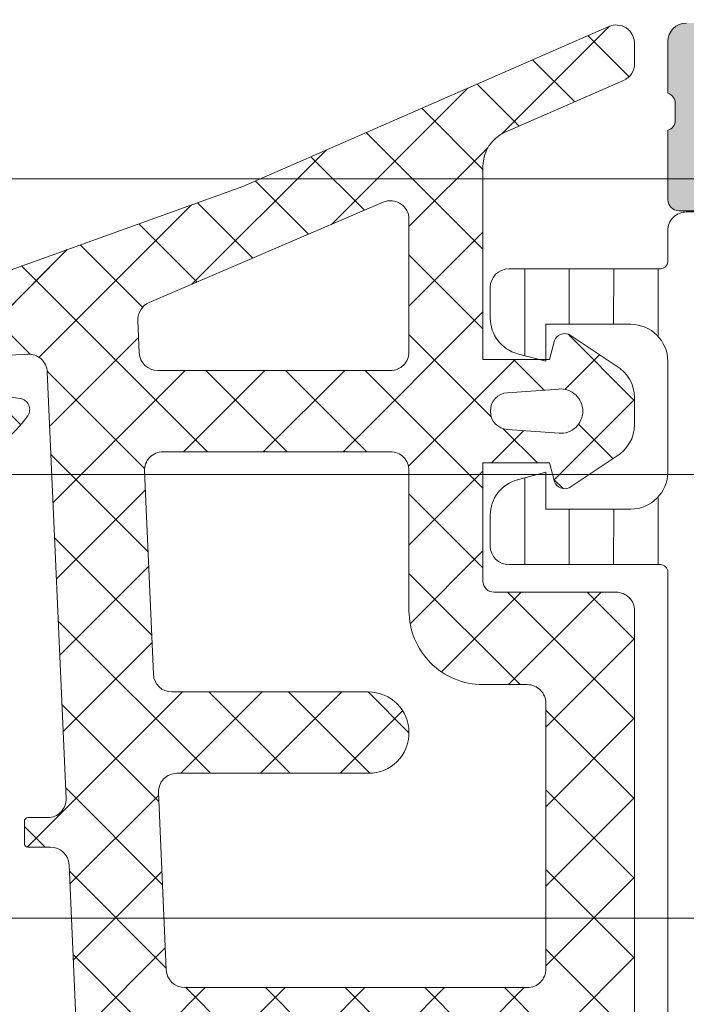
# Model space of a CAD drawing. Header units: millimetres. Extents: x 213386 to 506888, y 183055 to 450952.
# Tile 927 of 1056: x 393836 to 393854, y 342623 to 342649. Entities that reach past the tile are written whole.
import ezdxf

# ---------------------------------------------------------------- set-up
doc = ezdxf.new("R2010")
doc.units = ezdxf.units.MM
doc.layers.add('FASÁDA DETAILNÍ', color=255, linetype='Continuous', lineweight=0)
doc.layers.add('NOVA', color=255, linetype='Continuous', lineweight=0)

# ---------------------------------------------------------------- blocks, each defined once
blk = doc.blocks.new('A$C69D17D4D')
at = {"layer": 'FASÁDA DETAILNÍ'}
h = blk.add_hatch(color=256, dxfattribs=at)
edge = h.paths.add_edge_path()
edge.add_arc((-4151.994648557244, 24911.31804486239), 0.5000674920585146, 90.00773245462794, 179.9922675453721)
edge.add_line((-4152.494716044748, 24911.31811234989), (-4152.494716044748, 24907.31811234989))
edge.add_arc((-4151.994648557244, 24907.3181798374), 0.5000674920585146, 180.0077324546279, 269.9922675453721)
edge.add_line((-4151.994716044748, 24906.81811234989), (-4150.694667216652, 24906.81811234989))
edge.add_arc((-4150.69470411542, 24907.31814924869), 0.500036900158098, 270.0042279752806, 359.9957720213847)
edge.add_line((-4150.194667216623, 24907.31811234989), (-4150.194667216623, 24907.81811234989))
edge.add_line((-4150.194667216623, 24907.81811234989), (-4151.194667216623, 24907.81811234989))
edge.add_line((-4151.194667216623, 24907.81811234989), (-4151.194667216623, 24909.31811234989))
edge.add_arc((-4150.194704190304, 24909.31814932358), 0.9999630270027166, 89.99788148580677, 180.0021185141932, ccw=False)
edge.add_line((-4150.194667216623, 24910.31811234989), (-4146.194667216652, 24910.31811234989))
edge.add_arc((-4146.194744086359, 24909.31803548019), 1.000076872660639, 0.004403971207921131, 89.99559602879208, ccw=False)
edge.add_line((-4145.194667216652, 24909.31811234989), (-4145.194667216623, 24907.81811234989))
edge.add_line((-4145.194667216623, 24907.81811234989), (-4146.194667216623, 24907.81811234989))
edge.add_line((-4146.194667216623, 24907.81811234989), (-4146.194667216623, 24907.31811234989))
edge.add_arc((-4145.694724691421, 24907.3180548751), 0.4999425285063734, 179.9934131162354, 270.0065868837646)
edge.add_line((-4145.694667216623, 24906.81811234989), (-4142.894679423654, 24906.81811234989))
edge.add_arc((-4142.894679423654, 24907.31811234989), 0.5, 270, 360)
edge.add_line((-4142.394679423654, 24907.31811234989), (-4142.394679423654, 24907.51811234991))
edge.add_arc((-4142.894679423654, 24907.51811234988), 0.5, 3.335053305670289e-09, 90.00000000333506)
edge.add_line((-4142.894679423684, 24908.01811234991), (-4143.394679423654, 24908.01811234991))
edge.add_arc((-4143.394644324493, 24908.51814744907), 0.5000351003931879, 180.0040217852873, 269.99597821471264, ccw=False)
edge.add_line((-4143.894679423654, 24908.51811234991), (-4143.894679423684, 24909.31811540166))
edge.add_arc((-4143.394662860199, 24909.31809883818), 0.500016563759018, 90.00189796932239, 179.9981020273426, ccw=False)
edge.add_line((-4143.394679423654, 24909.81811540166), (-4112.094685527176, 24909.81811540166))
edge.add_line((-4112.094685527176, 24909.81811540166), (-4106.056227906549, 24909.3857187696))
edge.add_arc((-4106.094683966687, 24908.38649908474), 0.9999594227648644, 0, 87.79599713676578, ccw=False)
edge.add_line((-4105.094724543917, 24908.38649908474), (-4105.094724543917, 24901.71804687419))
edge.add_arc((-4105.594724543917, 24901.71804687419), 0.5, -90, 0, ccw=False)
edge.add_line((-4105.594724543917, 24901.21804687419), (-4106.494724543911, 24901.21804687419))
edge.add_arc((-4106.494724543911, 24900.71804687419), 0.5, 90, 180)
edge.add_line((-4106.994724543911, 24900.71804687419), (-4106.994724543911, 24899.31804534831))
edge.add_arc((-4107.073560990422, 24899.05052475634), 0.2788950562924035, -1.1645893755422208, 73.58012358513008, ccw=False)
edge.add_line((-4106.794723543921, 24899.04485634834), (-4106.794723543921, 24898.59126234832))
edge.add_arc((-4107.07359163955, 24898.58560168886), 0.278925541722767, -73.57540544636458, 1.1628700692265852, ccw=False)
edge.add_line((-4106.994724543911, 24898.31805834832), (-4106.994724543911, 24896.43804734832))
edge.add_arc((-4106.694724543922, 24896.43804734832), 0.2999999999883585, 180, 270)
edge.add_line((-4106.694724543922, 24896.13804734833), (-4105.71475022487, 24896.13804734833))
edge.add_arc((-4105.71475022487, 24896.43804734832), 0.2999999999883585, 270, 360)
edge.add_line((-4105.414750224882, 24896.43804734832), (-4105.414750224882, 24899.19804534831))
edge.add_arc((-4105.294750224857, 24899.19804534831), 0.1200000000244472, 90, 180, ccw=False)
edge.add_line((-4105.294750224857, 24899.31804534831), (-4100.994724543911, 24899.31804534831))
edge.add_arc((-4100.994724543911, 24898.81804534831), 0.5, 0, 90, ccw=False)
edge.add_line((-4100.494724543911, 24898.81804534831), (-4100.494724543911, 24898.11804534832))
edge.add_line((-4100.494724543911, 24898.11804534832), (-4101.876220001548, 24895.72522502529))
edge.add_arc((-4101.756604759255, 24895.65616513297), 0.1381197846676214, 150.0000000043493, 270)
edge.add_line((-4101.756604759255, 24895.51804534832), (-4097.994724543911, 24895.51804534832))
edge.add_arc((-4097.994724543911, 24893.51804534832), 2, 0, 90, ccw=False)
edge.add_line((-4095.994724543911, 24893.51804534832), (-4095.994724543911, 24892.95004996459))
edge.add_arc((-4095.494724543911, 24892.95004996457), 0.5, 179.9999999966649, 214.4790717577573)
edge.add_arc((-4091.785225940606, 24895.4975232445), 4.999999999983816, 214.4790717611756, 264.6507719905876)
edge.add_arc((-4092.232844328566, 24890.65617200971), 0.1381197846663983, 262.2975625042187, 389.9999999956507)
edge.add_line((-4092.113229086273, 24890.72523190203), (-4093.494724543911, 24893.11805222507))
edge.add_line((-4093.494724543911, 24893.11805222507), (-4093.494724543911, 24893.81805222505))
edge.add_arc((-4092.994724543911, 24893.81805222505), 0.5, 90, 180, ccw=False)
edge.add_line((-4092.994724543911, 24894.31805222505), (-4088.694698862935, 24894.31805222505))
edge.add_arc((-4088.694698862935, 24894.19805222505), 0.1199999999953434, 0, 90, ccw=False)
edge.add_line((-4088.57469886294, 24894.19805222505), (-4088.57469886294, 24891.43805422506))
edge.add_arc((-4088.274698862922, 24891.43805422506), 0.3000000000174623, 180, 269.9999999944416)
edge.add_line((-4088.274698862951, 24891.13805422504), (-4087.294724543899, 24891.13805422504))
edge.add_arc((-4087.294724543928, 24891.43805422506), 0.3000000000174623, 270.0000000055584, 360)
edge.add_line((-4086.994724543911, 24891.43805422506), (-4086.994724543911, 24893.31806522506))
edge.add_arc((-4086.915857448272, 24893.58560856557), 0.2789255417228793, 178.8371299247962, 253.57540544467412, ccw=False)
edge.add_line((-4087.194725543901, 24893.59126922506), (-4087.194725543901, 24894.04486322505))
edge.add_arc((-4086.91588809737, 24894.05053163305), 0.2788950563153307, 106.41987641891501, 181.1645893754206, ccw=False)
edge.add_line((-4086.994724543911, 24894.31805222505), (-4086.994724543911, 24897.31811071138))
edge.add_line((-4086.994724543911, 24897.31811071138), (-4087.69479691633, 24898.01821360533))
edge.add_line((-4087.69479691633, 24898.01821360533), (-4088.294803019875, 24898.01821360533))
edge.add_line((-4088.294803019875, 24898.01821360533), (-4088.294803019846, 24896.41820750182))
edge.add_arc((-4088.794812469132, 24896.4182169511), 0.5000094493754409, 270.00108278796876, 359.99891721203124, ccw=False)
edge.add_line((-4088.794803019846, 24895.91820750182), (-4089.190231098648, 24895.91820750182))
edge.add_arc((-4089.190231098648, 24896.41820750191), 0.5000000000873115, 254.9999999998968, 270, ccw=False)
edge.add_line((-4089.319640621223, 24895.93524458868), (-4090.753527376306, 24896.31945338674))
edge.add_arc((-4090.494708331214, 24897.28537921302), 0.9999999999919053, 180, 255.0000000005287, ccw=False)
edge.add_line((-4091.494708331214, 24897.28537921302), (-4091.494708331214, 24903.01820139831))
edge.add_line((-4091.494708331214, 24903.01820139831), (-4088.294803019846, 24903.01820139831))
edge.add_line((-4088.294803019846, 24903.01820139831), (-4088.294803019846, 24902.21821360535))
edge.add_line((-4088.294803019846, 24902.21821360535), (-4087.69479691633, 24902.21821360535))
edge.add_line((-4087.69479691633, 24902.21821360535), (-4086.994815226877, 24903.43064646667))
edge.add_line((-4086.994815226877, 24903.43064646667), (-4086.994815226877, 24904.51820139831))
edge.add_line((-4086.994815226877, 24904.51820139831), (-4101.994724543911, 24904.51820139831))
edge.add_arc((-4101.994724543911, 24905.01820139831), 0.5, 180, 270, ccw=False)
edge.add_line((-4102.494724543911, 24905.01820139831), (-4102.494724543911, 24910.81811234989))
edge.add_arc((-4103.494724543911, 24910.81811234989), 1, 0, 90)
edge.add_line((-4103.494724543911, 24911.81811234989), (-4151.994716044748, 24911.81811234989))
edge = h.paths.add_edge_path(flags=16)
edge.add_line((-4093.09470833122, 24902.21821360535), (-4093.09470833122, 24897.81821360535))
edge.add_arc((-4093.59470833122, 24897.81821360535), 0.5, -90, 0, ccw=False)
edge.add_line((-4093.59470833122, 24897.31821360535), (-4097.994708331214, 24897.31821360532))
edge.add_arc((-4097.994708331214, 24897.81821360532), 0.5, 180, 270, ccw=False)
edge.add_line((-4098.494708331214, 24897.81821360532), (-4098.494708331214, 24902.21821360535))
edge.add_arc((-4097.994708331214, 24902.21821360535), 0.5, 90, 180, ccw=False)
edge.add_line((-4097.994708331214, 24902.71821360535), (-4093.59470833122, 24902.71821360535))
edge.add_arc((-4093.59470833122, 24902.21821360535), 0.5, 0, 90, ccw=False)
h = blk.add_hatch(dxfattribs=at)
h.set_pattern_fill('ANSI37', color=256, scale=0.48, angle=270, style=0)
h.set_pattern_definition([(315, (-4111.994716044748, 24886.81811234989), (1.077630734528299, 1.077630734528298), []), (44.99999999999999, (-4111.994716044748, 24886.81811234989), (-1.077630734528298, 1.077630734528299), [])])
edge = h.paths.add_edge_path(flags=16)
edge.add_line((-4111.330422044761, 24890.21938934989), (-4109.937568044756, 24890.11964534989))
edge.add_arc((-4109.894710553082, 24890.71811226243), 0.599999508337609, 265.9039194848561, 360.0000083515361)
edge.add_arc((-4109.894710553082, 24890.71811243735), 0.5999995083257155, 359.9999916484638, 454.0960805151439)
edge.add_line((-4109.937568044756, 24891.31657934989), (-4111.330422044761, 24891.21683534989))
edge.add_arc((-4111.294707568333, 24890.71811234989), 0.5000001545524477, 94.09606439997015, 265.9039356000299)
edge = h.paths.add_edge_path(flags=16)
edge.add_arc((-4114.494715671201, 24892.31810897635), 0.4999996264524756, 269.9999571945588, 360.0000428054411)
edge.add_line((-4113.994716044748, 24892.3181093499), (-4113.994716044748, 24895.9117943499))
edge.add_arc((-4114.494716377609, 24895.91179436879), 0.5000003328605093, 359.9999978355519, 473.2180266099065)
edge.add_line((-4114.691832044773, 24896.37130034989), (-4121.022934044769, 24893.6554223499))
edge.add_arc((-4120.8258181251, 24893.19591700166), 0.4999998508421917, 113.2180817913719, 182.5001106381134)
edge.add_line((-4121.325342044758, 24893.17410634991), (-4121.287016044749, 24892.29629934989))
edge.add_arc((-4120.787492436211, 24892.31810883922), 0.499999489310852, 182.4999791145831, 270.0000448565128)
edge.add_line((-4120.787492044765, 24891.8181093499), (-4114.494716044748, 24891.8181093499))
edge = h.paths.add_edge_path(flags=16)
edge.add_line((-4119.902878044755, 24866.7641903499), (-4111.006025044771, 24862.61552034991))
edge.add_arc((-4110.794715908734, 24863.06867409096), 0.499999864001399, 244.9999920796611, 360.0000296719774)
edge.add_line((-4110.294716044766, 24863.0686743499), (-4110.294716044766, 24872.41810934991))
edge.add_arc((-4110.794715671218, 24872.41810972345), 0.4999996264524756, 359.9999571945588, 450.0000428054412)
edge.add_line((-4110.794716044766, 24872.91810934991), (-4119.918639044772, 24872.91810934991))
edge.add_arc((-4119.918638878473, 24872.41810928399), 0.5000000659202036, 90.00001905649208, 182.5000272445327)
edge.add_line((-4120.418163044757, 24872.3962993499), (-4120.191093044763, 24867.19553534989))
edge.add_arc((-4119.691567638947, 24867.2173450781), 0.5000012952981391, 182.4999974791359, 244.9999080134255)
edge = h.paths.add_edge_path(flags=16)
edge.add_arc((-4110.794715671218, 24875.61810897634), 0.4999996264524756, 269.9999571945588, 360.0000428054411)
edge.add_line((-4110.294716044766, 24875.61810934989), (-4110.294716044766, 24882.8181093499))
edge.add_arc((-4110.794715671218, 24882.81810972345), 0.4999996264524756, 359.9999571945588, 450.0000428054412)
edge.add_line((-4110.794716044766, 24883.3181093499), (-4111.994716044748, 24883.3181093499))
edge.add_arc((-4111.99471753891, 24885.31810785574), 1.999998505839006, 179.9999571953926, 270.00004280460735, ccw=False)
edge.add_line((-4113.994716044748, 24885.3181093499), (-4113.994716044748, 24889.11810934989))
edge.add_arc((-4114.494715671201, 24889.11810972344), 0.4999996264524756, 359.9999571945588, 450.0000428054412)
edge.add_line((-4114.494716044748, 24889.61810934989), (-4120.647777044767, 24889.61810934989))
edge.add_arc((-4120.647776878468, 24889.11810928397), 0.5000000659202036, 90.00001905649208, 182.5000272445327)
edge.add_line((-4121.147301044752, 24889.09629934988), (-4120.907166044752, 24883.59629934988))
edge.add_arc((-4120.407642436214, 24883.6181088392), 0.499999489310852, 182.4999791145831, 270.0000448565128)
edge.add_line((-4120.407642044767, 24883.11810934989), (-4115.094716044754, 24883.11810934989))
edge.add_arc((-4115.094716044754, 24882.01810934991), 1.099999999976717, -90, 90, ccw=False)
edge.add_line((-4115.094716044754, 24880.91810934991), (-4120.26792704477, 24880.91810934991))
edge.add_arc((-4120.26792687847, 24880.41810928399), 0.5000000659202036, 90.00001905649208, 182.5000272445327)
edge.add_line((-4120.767451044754, 24880.3962993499), (-4120.557878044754, 24875.59629934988))
edge.add_arc((-4120.058354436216, 24875.6181088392), 0.499999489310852, 182.4999791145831, 270.0000448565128)
edge.add_line((-4120.05835404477, 24875.11810934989), (-4110.794716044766, 24875.11810934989))
edge = h.paths.add_edge_path()
edge.add_line((-4112.181173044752, 24860.4050563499), (-4120.96903904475, 24864.50290534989))
edge.add_ellipse((-4119.70118155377, 24867.22183071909), major_axis=(-3.000002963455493, 0), ratio=1, start_angle=2.500058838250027, end_angle=64.99996937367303, ccw=False)
edge.add_line((-4122.698329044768, 24867.0909693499), (-4122.72666304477, 24867.7399193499))
edge.add_ellipse((-4123.226186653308, 24867.71810986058), major_axis=(-0.499999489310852, 0), ratio=1, start_angle=182.4999791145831, end_angle=270.0000448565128)
edge.add_line((-4123.226187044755, 24868.21810934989), (-4124.19471604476, 24868.21810934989))
edge.add_ellipse((-4124.19471611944, 24868.31810927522), major_axis=(-0.0999999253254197, 0), ratio=1, start_angle=-4.278876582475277e-05, end_angle=90.00004278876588, ccw=False)
edge.add_line((-4124.294716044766, 24868.3181093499), (-4124.294716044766, 24868.91810934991))
edge.add_ellipse((-4124.194716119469, 24868.91810942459), major_axis=(-0.09999992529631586, 0), ratio=1, start_angle=-90.00004280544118, end_angle=4.278876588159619e-05, ccw=False)
edge.add_line((-4124.19471604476, 24869.01810934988), (-4123.29167804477, 24869.01810934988))
edge.add_ellipse((-4123.29167821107, 24869.51810941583), major_axis=(-0.5000000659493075, 0), ratio=1, start_angle=90.00001905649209, end_angle=182.5000272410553)
edge.add_line((-4122.792154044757, 24869.53991934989), (-4123.185992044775, 24878.44021334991))
edge.add_ellipse((-4123.685503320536, 24878.41810924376), major_axis=(-0.5000001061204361, 0), ratio=1, start_angle=182.5337692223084, end_angle=270.0000829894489)
edge.add_line((-4123.685504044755, 24878.91810934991), (-4124.294716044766, 24878.91810934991))
edge.add_ellipse((-4124.294716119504, 24879.0181092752), major_axis=(-0.0999999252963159, 0), ratio=1, start_angle=-4.278876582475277e-05, end_angle=90.00004282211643, ccw=False)
edge.add_line((-4124.394716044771, 24879.01810934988), (-4124.394716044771, 24879.61810934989))
edge.add_ellipse((-4124.294716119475, 24879.61810942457), major_axis=(-0.09999992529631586, 0), ratio=1, start_angle=-90.00004280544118, end_angle=4.278876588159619e-05, ccw=False)
edge.add_line((-4124.294716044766, 24879.71810934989), (-4123.765154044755, 24879.71810934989))
edge.add_ellipse((-4123.765153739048, 24880.21810984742), major_axis=(-0.5000004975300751, 0), ratio=1, start_angle=89.99996496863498, end_angle=182.533697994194)
edge.add_line((-4123.265642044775, 24880.2402133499), (-4123.776298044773, 24891.7804383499))
edge.add_ellipse((-4124.27582264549, 24891.75862881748), major_axis=(-0.5000004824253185, 0), ratio=1, start_angle=182.4999790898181, end_angle=273.2170573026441)
edge.add_line((-4124.303882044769, 24892.2578413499), (-4129.437625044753, 24891.96927834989))
edge.add_ellipse((-4129.322069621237, 24891.55886034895), major_axis=(-0.4263754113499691, 0), ratio=1, start_angle=-74.27514552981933, end_angle=69.24102762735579)
edge.add_line((-4129.473193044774, 24891.16016534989), (-4129.240590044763, 24891.16140534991))
edge.add_line((-4129.240590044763, 24891.16140534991), (-4127.358011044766, 24891.45954334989))
edge.add_line((-4127.358011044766, 24891.45954334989), (-4124.508726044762, 24891.05911734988))
edge.add_ellipse((-4124.550476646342, 24890.76203675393), major_axis=(-0.2999999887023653, 0), ratio=1, start_angle=145.4022536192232, end_angle=262.00025595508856, ccw=False)
edge.add_ellipse((-4126.773047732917, 24892.29515014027), major_axis=(-3.000047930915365, 0), ratio=1, start_angle=71.99157541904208, end_angle=145.4023587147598, ccw=False)
edge.add_line((-4127.700533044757, 24889.44207134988), (-4129.955424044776, 24890.07564734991))
edge.add_ellipse((-4129.794494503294, 24890.85085985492), major_axis=(-0.7917403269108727, 0), ratio=1, start_angle=6.798346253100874, end_angle=78.27231020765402, ccw=False)
edge.add_line((-4130.580668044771, 24890.75713734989), (-4130.581889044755, 24891.81534734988))
edge.add_ellipse((-4129.402802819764, 24891.68622310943), major_axis=(-1.186135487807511, 0), ratio=1, start_angle=288.65557644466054, end_angle=353.7503218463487, ccw=False)
edge.add_line((-4129.782222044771, 24892.8100373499), (-4126.540882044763, 24893.90437034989))
edge.add_line((-4126.540882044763, 24893.90437034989), (-4118.491087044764, 24896.7941483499))
edge.add_line((-4118.491087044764, 24896.7941483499), (-4108.593210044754, 24901.12695734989))
edge.add_ellipse((-4108.39493997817, 24900.66794836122), major_axis=(-0.5000002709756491, 0), ratio=1, start_angle=180.0665763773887, end_angle=293.36204948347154, ccw=False)
edge.add_line((-4107.89494004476, 24900.6685293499), (-4107.894305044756, 24900.12182834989))
edge.add_ellipse((-4108.394305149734, 24900.12124807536), major_axis=(-0.5000004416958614, 0), ratio=1, start_angle=113.92082453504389, end_angle=180.0664945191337, ccw=False)
edge.add_line((-4108.191568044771, 24899.6641943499), (-4111.395571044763, 24898.26243834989))
edge.add_ellipse((-4110.994716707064, 24897.34629727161), major_axis=(-0.999999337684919, 0), ratio=1, start_angle=-66.36838527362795, end_angle=5.281060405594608e-05)
edge.add_line((-4111.994716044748, 24897.34629634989), (-4111.994716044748, 24892.11835434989))
edge.add_line((-4111.994716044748, 24892.11835434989), (-4110.195237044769, 24892.11834534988))
edge.add_line((-4110.195237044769, 24892.11834534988), (-4110.057295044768, 24892.63314634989))
edge.add_ellipse((-4109.780141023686, 24892.5183810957), major_axis=(-0.2999756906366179, 0), ratio=1, start_angle=247.4964333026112, end_angle=337.5062997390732, ccw=False)
edge.add_line((-4109.665328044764, 24892.79551534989), (-4108.395201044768, 24891.94634834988))
edge.add_ellipse((-4108.894921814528, 24891.08048416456), major_axis=(-0.9997207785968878, 0), ratio=1, start_angle=179.9923881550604, end_angle=240.00923930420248, ccw=False)
edge.add_line((-4107.895201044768, 24891.0803513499), (-4107.895232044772, 24890.3559903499))
edge.add_ellipse((-4108.894969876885, 24890.35619840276), major_axis=(-0.9997378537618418, 0), ratio=1, start_angle=119.99132494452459, end_angle=179.9880763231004, ccw=False)
edge.add_line((-4108.395232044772, 24889.4903243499), (-4109.665328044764, 24888.64115734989))
edge.add_ellipse((-4109.780139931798, 24888.91830484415), major_axis=(-0.2999875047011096, 0), ratio=1, start_angle=22.4986038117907, end_angle=112.50240616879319, ccw=False)
edge.add_line((-4110.057295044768, 24888.80351134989), (-4110.195267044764, 24889.3183273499))
edge.add_line((-4110.195267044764, 24889.3183273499), (-4111.994716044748, 24889.3183353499))
edge.add_line((-4111.994716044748, 24889.3183353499), (-4111.994716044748, 24886.11810834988))
edge.add_ellipse((-4111.694716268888, 24886.11810812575), major_axis=(-0.2999997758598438, 0), ratio=1, start_angle=-4.280544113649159e-05, end_angle=90.00004280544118)
edge.add_line((-4111.69471604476, 24885.81810834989), (-4108.394720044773, 24885.81810834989))
edge.add_ellipse((-4108.394719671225, 24885.31810872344), major_axis=(-0.4999996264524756, 0), ratio=1, start_angle=179.9999571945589, end_angle=270.0000428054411, ccw=False)
edge.add_line((-4107.894720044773, 24885.31810834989), (-4107.894720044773, 24858.4204863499))
edge.add_line((-4107.894720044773, 24858.4204863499), (-4109.445112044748, 24857.52536834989))
edge.add_ellipse((-4109.695112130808, 24857.95838090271), major_axis=(-0.4999999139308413, 0), ratio=1, start_angle=6.334934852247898e-05, end_angle=120.00001708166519, ccw=False)
edge.add_line((-4110.195112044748, 24857.95838034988), (-4111.892483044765, 24857.95838034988))
edge.add_line((-4111.892483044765, 24857.95838034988), (-4111.892483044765, 24859.95190234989))
edge.add_ellipse((-4112.39248330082, 24859.95190269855), major_axis=(-0.5000002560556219, 0), ratio=1, start_angle=179.9999600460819, end_angle=244.9998714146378)
h = blk.add_hatch(dxfattribs=at)
h.set_pattern_fill('ANSI37', color=256, scale=0.48, angle=270, style=0)
h.set_pattern_definition([(315, (-4111.994715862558, 24886.81811234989), (1.077630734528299, 1.077630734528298), []), (44.99999999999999, (-4111.994715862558, 24886.81811234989), (-1.077630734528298, 1.077630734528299), [])])
edge = h.paths.add_edge_path(flags=16)
edge.add_line((-4111.330421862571, 24890.21938934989), (-4109.937567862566, 24890.11964534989))
edge.add_arc((-4109.894710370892, 24890.71811226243), 0.599999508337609, 265.9039194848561, 360.0000083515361)
edge.add_arc((-4109.894710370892, 24890.71811243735), 0.5999995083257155, 359.9999916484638, 454.0960805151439)
edge.add_line((-4109.937567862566, 24891.31657934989), (-4111.330421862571, 24891.21683534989))
edge.add_arc((-4111.294707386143, 24890.71811234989), 0.5000001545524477, 94.09606439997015, 265.9039356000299)
edge = h.paths.add_edge_path(flags=16)
edge.add_arc((-4114.494715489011, 24892.31810897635), 0.4999996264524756, 269.9999571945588, 360.0000428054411)
edge.add_line((-4113.994715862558, 24892.3181093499), (-4113.994715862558, 24895.9117943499))
edge.add_arc((-4114.494716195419, 24895.91179436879), 0.5000003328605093, 359.9999978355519, 473.2180266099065)
edge.add_line((-4114.691831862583, 24896.37130034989), (-4121.02293386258, 24893.6554223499))
edge.add_arc((-4120.82581794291, 24893.19591700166), 0.4999998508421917, 113.2180817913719, 182.5001106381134)
edge.add_line((-4121.325341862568, 24893.17410634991), (-4121.287015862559, 24892.29629934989))
edge.add_arc((-4120.787492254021, 24892.31810883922), 0.499999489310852, 182.4999791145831, 270.0000448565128)
edge.add_line((-4120.787491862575, 24891.8181093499), (-4114.494715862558, 24891.8181093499))
edge = h.paths.add_edge_path(flags=16)
edge.add_line((-4119.902877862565, 24866.7641903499), (-4111.006024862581, 24862.61552034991))
edge.add_arc((-4110.794715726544, 24863.06867409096), 0.499999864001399, 244.9999920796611, 360.0000296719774)
edge.add_line((-4110.294715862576, 24863.0686743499), (-4110.294715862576, 24872.41810934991))
edge.add_arc((-4110.794715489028, 24872.41810972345), 0.4999996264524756, 359.9999571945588, 450.0000428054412)
edge.add_line((-4110.794715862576, 24872.91810934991), (-4119.918638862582, 24872.91810934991))
edge.add_arc((-4119.918638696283, 24872.41810928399), 0.5000000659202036, 90.00001905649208, 182.5000272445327)
edge.add_line((-4120.418162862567, 24872.3962993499), (-4120.191092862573, 24867.19553534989))
edge.add_arc((-4119.691567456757, 24867.2173450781), 0.5000012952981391, 182.4999974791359, 244.9999080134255)
edge = h.paths.add_edge_path(flags=16)
edge.add_arc((-4110.794715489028, 24875.61810897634), 0.4999996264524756, 269.9999571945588, 360.0000428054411)
edge.add_line((-4110.294715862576, 24875.61810934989), (-4110.294715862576, 24882.8181093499))
edge.add_arc((-4110.794715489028, 24882.81810972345), 0.4999996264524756, 359.9999571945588, 450.0000428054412)
edge.add_line((-4110.794715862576, 24883.3181093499), (-4111.994715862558, 24883.3181093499))
edge.add_arc((-4111.99471735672, 24885.31810785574), 1.999998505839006, 179.9999571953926, 270.00004280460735, ccw=False)
edge.add_line((-4113.994715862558, 24885.3181093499), (-4113.994715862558, 24889.11810934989))
edge.add_arc((-4114.494715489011, 24889.11810972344), 0.4999996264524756, 359.9999571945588, 450.0000428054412)
edge.add_line((-4114.494715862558, 24889.61810934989), (-4120.647776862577, 24889.61810934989))
edge.add_arc((-4120.647776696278, 24889.11810928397), 0.5000000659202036, 90.00001905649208, 182.5000272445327)
edge.add_line((-4121.147300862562, 24889.09629934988), (-4120.907165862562, 24883.59629934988))
edge.add_arc((-4120.407642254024, 24883.6181088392), 0.499999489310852, 182.4999791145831, 270.0000448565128)
edge.add_line((-4120.407641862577, 24883.11810934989), (-4115.094715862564, 24883.11810934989))
edge.add_arc((-4115.094715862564, 24882.01810934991), 1.099999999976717, -90, 90, ccw=False)
edge.add_line((-4115.094715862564, 24880.91810934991), (-4120.26792686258, 24880.91810934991))
edge.add_arc((-4120.26792669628, 24880.41810928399), 0.5000000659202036, 90.00001905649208, 182.5000272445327)
edge.add_line((-4120.767450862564, 24880.3962993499), (-4120.557877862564, 24875.59629934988))
edge.add_arc((-4120.058354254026, 24875.6181088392), 0.499999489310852, 182.4999791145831, 270.0000448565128)
edge.add_line((-4120.05835386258, 24875.11810934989), (-4110.794715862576, 24875.11810934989))
edge = h.paths.add_edge_path()
edge.add_line((-4112.181172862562, 24860.4050563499), (-4120.96903886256, 24864.50290534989))
edge.add_ellipse((-4119.70118137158, 24867.22183071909), major_axis=(-3.000002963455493, 0), ratio=1, start_angle=2.500058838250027, end_angle=64.99996937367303, ccw=False)
edge.add_line((-4122.698328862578, 24867.0909693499), (-4122.72666286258, 24867.7399193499))
edge.add_ellipse((-4123.226186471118, 24867.71810986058), major_axis=(-0.499999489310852, 0), ratio=1, start_angle=182.4999791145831, end_angle=270.0000448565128)
edge.add_line((-4123.226186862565, 24868.21810934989), (-4124.19471586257, 24868.21810934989))
edge.add_ellipse((-4124.19471593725, 24868.31810927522), major_axis=(-0.0999999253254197, 0), ratio=1, start_angle=-4.278876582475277e-05, end_angle=90.00004278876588, ccw=False)
edge.add_line((-4124.294715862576, 24868.3181093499), (-4124.294715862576, 24868.91810934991))
edge.add_ellipse((-4124.194715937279, 24868.91810942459), major_axis=(-0.09999992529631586, 0), ratio=1, start_angle=-90.00004280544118, end_angle=4.278876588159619e-05, ccw=False)
edge.add_line((-4124.19471586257, 24869.01810934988), (-4123.29167786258, 24869.01810934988))
edge.add_ellipse((-4123.29167802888, 24869.51810941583), major_axis=(-0.5000000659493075, 0), ratio=1, start_angle=90.00001905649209, end_angle=182.5000272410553)
edge.add_line((-4122.792153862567, 24869.53991934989), (-4123.185991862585, 24878.44021334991))
edge.add_ellipse((-4123.685503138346, 24878.41810924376), major_axis=(-0.5000001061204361, 0), ratio=1, start_angle=182.5337692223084, end_angle=270.0000829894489)
edge.add_line((-4123.685503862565, 24878.91810934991), (-4124.294715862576, 24878.91810934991))
edge.add_ellipse((-4124.294715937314, 24879.0181092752), major_axis=(-0.0999999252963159, 0), ratio=1, start_angle=-4.278876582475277e-05, end_angle=90.00004282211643, ccw=False)
edge.add_line((-4124.394715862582, 24879.01810934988), (-4124.394715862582, 24879.61810934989))
edge.add_ellipse((-4124.294715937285, 24879.61810942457), major_axis=(-0.09999992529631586, 0), ratio=1, start_angle=-90.00004280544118, end_angle=4.278876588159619e-05, ccw=False)
edge.add_line((-4124.294715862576, 24879.71810934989), (-4123.765153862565, 24879.71810934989))
edge.add_ellipse((-4123.765153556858, 24880.21810984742), major_axis=(-0.5000004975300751, 0), ratio=1, start_angle=89.99996496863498, end_angle=182.533697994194)
edge.add_line((-4123.265641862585, 24880.2402133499), (-4123.776297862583, 24891.7804383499))
edge.add_ellipse((-4124.2758224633, 24891.75862881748), major_axis=(-0.5000004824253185, 0), ratio=1, start_angle=182.4999790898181, end_angle=273.2170573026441)
edge.add_line((-4124.303881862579, 24892.2578413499), (-4129.437624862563, 24891.96927834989))
edge.add_ellipse((-4129.322069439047, 24891.55886034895), major_axis=(-0.4263754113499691, 0), ratio=1, start_angle=-74.27514552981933, end_angle=69.24102762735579)
edge.add_line((-4129.473192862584, 24891.16016534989), (-4129.240589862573, 24891.16140534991))
edge.add_line((-4129.240589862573, 24891.16140534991), (-4127.358010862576, 24891.45954334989))
edge.add_line((-4127.358010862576, 24891.45954334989), (-4124.508725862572, 24891.05911734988))
edge.add_ellipse((-4124.550476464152, 24890.76203675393), major_axis=(-0.2999999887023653, 0), ratio=1, start_angle=145.4022536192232, end_angle=262.00025595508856, ccw=False)
edge.add_ellipse((-4126.773047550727, 24892.29515014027), major_axis=(-3.000047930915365, 0), ratio=1, start_angle=71.99157541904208, end_angle=145.4023587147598, ccw=False)
edge.add_line((-4127.700532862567, 24889.44207134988), (-4129.955423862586, 24890.07564734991))
edge.add_ellipse((-4129.794494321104, 24890.85085985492), major_axis=(-0.7917403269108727, 0), ratio=1, start_angle=6.798346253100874, end_angle=78.27231020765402, ccw=False)
edge.add_line((-4130.580667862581, 24890.75713734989), (-4130.581888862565, 24891.81534734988))
edge.add_ellipse((-4129.402802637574, 24891.68622310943), major_axis=(-1.186135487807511, 0), ratio=1, start_angle=288.65557644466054, end_angle=353.7503218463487, ccw=False)
edge.add_line((-4129.782221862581, 24892.8100373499), (-4126.540881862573, 24893.90437034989))
edge.add_line((-4126.540881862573, 24893.90437034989), (-4118.491086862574, 24896.7941483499))
edge.add_line((-4118.491086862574, 24896.7941483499), (-4108.593209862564, 24901.12695734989))
edge.add_ellipse((-4108.39493979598, 24900.66794836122), major_axis=(-0.5000002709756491, 0), ratio=1, start_angle=180.0665763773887, end_angle=293.36204948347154, ccw=False)
edge.add_line((-4107.89493986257, 24900.6685293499), (-4107.894304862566, 24900.12182834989))
edge.add_ellipse((-4108.394304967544, 24900.12124807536), major_axis=(-0.5000004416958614, 0), ratio=1, start_angle=113.92082453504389, end_angle=180.0664945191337, ccw=False)
edge.add_line((-4108.191567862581, 24899.6641943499), (-4111.395570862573, 24898.26243834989))
edge.add_ellipse((-4110.994716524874, 24897.34629727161), major_axis=(-0.999999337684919, 0), ratio=1, start_angle=-66.36838527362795, end_angle=5.281060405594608e-05)
edge.add_line((-4111.994715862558, 24897.34629634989), (-4111.994715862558, 24892.11835434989))
edge.add_line((-4111.994715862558, 24892.11835434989), (-4110.195236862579, 24892.11834534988))
edge.add_line((-4110.195236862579, 24892.11834534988), (-4110.057294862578, 24892.63314634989))
edge.add_ellipse((-4109.780140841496, 24892.5183810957), major_axis=(-0.2999756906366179, 0), ratio=1, start_angle=247.4964333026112, end_angle=337.5062997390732, ccw=False)
edge.add_line((-4109.665327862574, 24892.79551534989), (-4108.395200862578, 24891.94634834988))
edge.add_ellipse((-4108.894921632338, 24891.08048416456), major_axis=(-0.9997207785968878, 0), ratio=1, start_angle=179.9923881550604, end_angle=240.00923930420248, ccw=False)
edge.add_line((-4107.895200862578, 24891.0803513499), (-4107.895231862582, 24890.3559903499))
edge.add_ellipse((-4108.894969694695, 24890.35619840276), major_axis=(-0.9997378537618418, 0), ratio=1, start_angle=119.99132494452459, end_angle=179.9880763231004, ccw=False)
edge.add_line((-4108.395231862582, 24889.4903243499), (-4109.665327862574, 24888.64115734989))
edge.add_ellipse((-4109.780139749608, 24888.91830484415), major_axis=(-0.2999875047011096, 0), ratio=1, start_angle=22.4986038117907, end_angle=112.50240616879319, ccw=False)
edge.add_line((-4110.057294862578, 24888.80351134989), (-4110.195266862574, 24889.3183273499))
edge.add_line((-4110.195266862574, 24889.3183273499), (-4111.994715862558, 24889.3183353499))
edge.add_line((-4111.994715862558, 24889.3183353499), (-4111.994715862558, 24886.11810834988))
edge.add_ellipse((-4111.694716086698, 24886.11810812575), major_axis=(-0.2999997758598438, 0), ratio=1, start_angle=-4.280544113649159e-05, end_angle=90.00004280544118)
edge.add_line((-4111.69471586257, 24885.81810834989), (-4108.394719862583, 24885.81810834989))
edge.add_ellipse((-4108.394719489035, 24885.31810872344), major_axis=(-0.4999996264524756, 0), ratio=1, start_angle=179.9999571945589, end_angle=270.0000428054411, ccw=False)
edge.add_line((-4107.894719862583, 24885.31810834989), (-4107.894719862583, 24858.4204863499))
edge.add_line((-4107.894719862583, 24858.4204863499), (-4109.445111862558, 24857.52536834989))
edge.add_ellipse((-4109.695111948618, 24857.95838090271), major_axis=(-0.4999999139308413, 0), ratio=1, start_angle=6.334934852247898e-05, end_angle=120.00001708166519, ccw=False)
edge.add_line((-4110.195111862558, 24857.95838034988), (-4111.892482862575, 24857.95838034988))
edge.add_line((-4111.892482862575, 24857.95838034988), (-4111.892482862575, 24859.95190234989))
edge.add_ellipse((-4112.39248311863, 24859.95190269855), major_axis=(-0.5000002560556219, 0), ratio=1, start_angle=179.9999600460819, end_angle=244.9998714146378)
h = blk.add_hatch(dxfattribs=at)
h.set_pattern_fill('LINIE', color=256, scale=1.2, angle=90, style=0)
h.set_pattern_definition([(90, (-4268.222287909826, -0.6246130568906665), (-1.2, 7.347638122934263e-17), [])])
edge = h.paths.add_edge_path()
edge.add_arc((-4105.685526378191, 24896.40802904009), 0.2999999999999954, -89.99792470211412, 0.0020752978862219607, ccw=False)
edge.add_line((-4105.685515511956, 24896.10802904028), (-4106.49584684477, 24896.10800041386))
edge.add_arc((-4106.495831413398, 24895.60800309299), 0.4999973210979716, 90.00176831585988, 180.0023822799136)
edge.add_line((-4106.995828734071, 24895.6079823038), (-4106.99714927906, 24894.76691005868))
edge.add_arc((-4107.197149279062, 24894.76691005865), 0.1999999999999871, -89.99999999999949, 5.115907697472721e-13, ccw=False)
edge.add_line((-4107.197149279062, 24894.56691005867), (-4111.29714927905, 24894.56691005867))
edge.add_arc((-4111.297149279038, 24894.06691005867), 0.5000000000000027, 89.99999999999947, 179.9999999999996)
edge.add_line((-4111.797149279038, 24894.06691005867), (-4111.797149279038, 24893.23616083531))
edge.add_arc((-4110.797149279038, 24893.23616083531), 0.9999999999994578, 180.0000000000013, 254.9999999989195)
edge.add_line((-4111.055968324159, 24892.27023500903), (-4110.297149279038, 24892.06691005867))
edge.add_line((-4110.297149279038, 24892.06691005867), (-4110.297149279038, 24893.06691005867))
edge.add_line((-4110.297149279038, 24893.06691005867), (-4107.99714927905, 24893.06691005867))
edge.add_arc((-4107.998858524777, 24892.06278357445), 1.004127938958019, 0.23408772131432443, 89.90246998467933, ccw=False)
edge.add_line((-4106.994738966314, 24892.06688602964), (-4106.994738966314, 24889.0670076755))
edge.add_arc((-4107.998858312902, 24889.07103603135), 1.004127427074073, 270.09751797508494, 359.7701403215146, ccw=False)
edge.add_line((-4107.99714927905, 24888.06691005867), (-4110.297149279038, 24888.06691005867))
edge.add_line((-4110.297149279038, 24888.06691005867), (-4110.297149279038, 24889.06691005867))
edge.add_line((-4110.297149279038, 24889.06691005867), (-4111.055968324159, 24888.86358510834))
edge.add_arc((-4110.797149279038, 24887.89765928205), 1.000000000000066, 105.0000000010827, 179.9999999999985)
edge.add_line((-4111.797149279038, 24887.89765928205), (-4111.797149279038, 24887.06691005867))
edge.add_arc((-4111.297149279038, 24887.06691005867), 0.4999999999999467, 180, 270)
edge.add_line((-4111.297149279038, 24886.56691005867), (-4107.19714927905, 24886.56691005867))
edge.add_arc((-4107.19887783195, 24886.36273696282), 0.2041804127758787, 1.1558689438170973, 89.51493893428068, ccw=False)
edge.add_line((-4106.994738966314, 24886.36685576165), (-4106.994716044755, 24860.52548895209))
edge.add_arc((-4106.494718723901, 24860.52550438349), 0.4999973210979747, 180.0017683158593, 270.002382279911)
edge.add_line((-4106.494697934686, 24860.02550706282), (-4105.684366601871, 24860.02553568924))
edge.add_arc((-4105.684355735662, 24859.72553568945), 0.299999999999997, 0.0020752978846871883, 90.00207529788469, ccw=False)
edge.add_line((-4105.384355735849, 24859.72554655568), (-4105.38460075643, 24857.32554816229))
edge.add_arc((-4104.884604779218, 24857.32556363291), 0.499995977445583, 180.0017728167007, 270.0023777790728)
edge.add_line((-4104.884584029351, 24856.82556765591), (-4101.408042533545, 24856.82569430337))
edge.add_arc((-4101.550389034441, 24857.81550722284), 0.99999607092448, 278.1836833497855, 392.7290913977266)
edge.add_line((-4100.709155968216, 24858.35617261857), (-4102.027708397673, 24860.63978170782))
edge.add_arc((-4101.594704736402, 24860.88979736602), 0.5000000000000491, 180.0021352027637, 210.0020718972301, ccw=False)
edge.add_line((-4102.094704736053, 24860.88977873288), (-4102.095791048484, 24895.24404748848))
edge.add_arc((-4101.595791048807, 24895.24406507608), 0.5000000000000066, 150.0020786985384, 180.0020153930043, ccw=False)
edge.add_line((-4102.028812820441, 24895.49404936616), (-4100.710425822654, 24897.77775396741))
edge.add_arc((-4101.551698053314, 24898.31835842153), 0.9999960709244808, 327.2750591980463, 441.8204672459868)
edge.add_line((-4101.409423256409, 24899.30818165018), (-4104.885964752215, 24899.30805500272))
edge.add_arc((-4104.885949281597, 24898.80805902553), 0.4999959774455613, 90.0017728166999, 180.0023777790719)
edge.add_line((-4105.385945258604, 24898.80803827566), (-4105.385526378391, 24896.40803990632))
edge = h.paths.add_edge_path(flags=16)
edge.add_line((-4105.195250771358, 24872.21691630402), (-4103.895256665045, 24872.21691630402))
edge.add_arc((-4103.895253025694, 24871.71691994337), 0.4999963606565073, -0.00041704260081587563, 90.0004170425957, ccw=False)
edge.add_line((-4103.395256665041, 24871.71691630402), (-4103.395256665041, 24862.86692240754))
edge.add_arc((-4103.895253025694, 24862.86691876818), 0.4999963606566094, -90.00041704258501, 0.0004170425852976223, ccw=False)
edge.add_line((-4103.895256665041, 24862.36692240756), (-4105.195250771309, 24862.36692240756))
edge.add_arc((-4105.195267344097, 24862.86692240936), 0.5000000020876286, 180.0000002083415, 270.0018991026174, ccw=False)
edge.add_line((-4105.695267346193, 24862.86692240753), (-4105.695267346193, 24871.71691630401))
edge.add_arc((-4105.195267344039, 24871.71691630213), 0.5000000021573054, 89.99810091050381, 179.9999997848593, ccw=False)
edge = h.paths.add_edge_path(flags=16)
edge.add_arc((-4105.195267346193, 24882.41692240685), 0.4999999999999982, 89.99999999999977, 180.000000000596, ccw=False)
edge.add_line((-4105.195267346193, 24882.91692240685), (-4103.895256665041, 24882.91692240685))
edge.add_arc((-4103.895256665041, 24882.41692240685), 0.4999999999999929, -5.965148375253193e-10, 89.99999999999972, ccw=False)
edge.add_line((-4103.395256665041, 24882.41692240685), (-4103.395256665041, 24873.71691630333))
edge.add_arc((-4103.895256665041, 24873.71691630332), 0.5000000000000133, 270.0000000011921, 359.99999999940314, ccw=False)
edge.add_line((-4103.895256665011, 24873.21691630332), (-4105.195267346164, 24873.21691630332))
edge.add_arc((-4105.195267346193, 24873.71691630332), 0.5000000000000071, 180.0000000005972, 270.0000000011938, ccw=False)
edge.add_line((-4105.695267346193, 24873.71691630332), (-4105.695267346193, 24882.41692240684))
edge = h.paths.add_edge_path(flags=16)
edge.add_arc((-4103.895253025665, 24884.4169187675), 0.4999963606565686, -90.00041704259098, 0.0004170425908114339, ccw=False)
edge.add_line((-4103.895256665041, 24883.91692240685), (-4105.195250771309, 24883.91692240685))
edge.add_arc((-4105.195267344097, 24884.41692240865), 0.5000000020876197, 180.0000002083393, 270.0018991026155, ccw=False)
edge.add_line((-4105.695267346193, 24884.41692240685), (-4105.695267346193, 24893.26693156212))
edge.add_arc((-4105.195282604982, 24893.26693156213), 0.4999847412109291, 89.99999999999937, 180.0000000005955, ccw=False)
edge.add_line((-4105.195282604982, 24893.76691630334), (-4103.89527192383, 24893.76691630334))
edge.add_arc((-4103.89527192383, 24893.26690104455), 0.5000152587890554, -5.949232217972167e-10, 90.00000000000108, ccw=False)
edge.add_line((-4103.395256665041, 24893.26690104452), (-4103.395256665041, 24884.41692240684))
for p, q in [((-5088.499921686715, 24897.00002419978), (-2229.500121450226, 24897.00001934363)), ((-4105.685515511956, 24896.10802904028), (-4106.495846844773, 24896.10800041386)), ((-4106.995828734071, 24895.6079823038), (-4106.99714927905, 24894.76691005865)), ((-4107.197149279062, 24894.56691005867), (-4111.297149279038, 24894.56691005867)), ((-4111.797149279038, 24894.06691005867), (-4111.797149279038, 24893.23616083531)), ((-4110.297149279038, 24892.06691005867), (-4110.297149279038, 24893.06691005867)), ((-4110.297149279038, 24893.06691005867), (-4107.99714927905, 24893.06691005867)), ((-4111.055968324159, 24892.27023500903), (-4110.297149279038, 24892.06691005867)), ((-4106.994738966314, 24892.06688602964), (-4106.994738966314, 24889.06700767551)), ((-4110.297149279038, 24889.06691005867), (-4111.055968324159, 24888.86358510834)), ((-4110.297149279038, 24888.06691005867), (-4110.297149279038, 24889.06691005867)), ((-2187.930442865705, 24889.00001935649), (-4147.169215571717, 24889.00002262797)), ((-4107.99714927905, 24888.06691005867), (-4110.297149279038, 24888.06691005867)), ((-4111.797149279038, 24887.89765928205), (-4111.797149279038, 24887.06691005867)), ((-4111.297149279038, 24886.56691005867), (-4107.197149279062, 24886.56691005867)), ((-4106.994738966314, 24886.36685576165), (-4106.994716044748, 24860.52548895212)), ((-4147.169215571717, 24877.00002260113), (-2229.500121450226, 24877.00001934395))]:
    blk.add_line(p, q, dxfattribs=at)
blk.add_lwpolyline([(-4106.494724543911, 24901.21804687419, 0.4142135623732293), (-4106.994724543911, 24900.71804687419), (-4106.994724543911, 24899.31804534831, -0.3382124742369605), (-4106.794723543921, 24899.04485634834), (-4106.794723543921, 24898.59126234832, -0.33818117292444), (-4106.994724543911, 24898.31805834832), (-4106.994724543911, 24896.43804734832, 0.414213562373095), (-4106.694724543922, 24896.13804734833), (-4105.71475022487, 24896.13804734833, 0.414213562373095)], format="xyb", dxfattribs=at)
at = {"layer": 'FASÁDA DETAILNÍ', "extrusion": (0, 0, -1)}
for points in [[(4122.792154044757, 24869.53991934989), (4123.185992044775, 24878.44021334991), (4123.185992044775, 24878.44021334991, -0.40132), (4123.685504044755, 24878.91810934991), (4124.294716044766, 24878.91810934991), (4124.294716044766, 24878.91810934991, 0.414214), (4124.394716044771, 24879.01810934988), (4124.394716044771, 24879.61810934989), (4124.394716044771, 24879.61810934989, 0.414214), (4124.294716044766, 24879.71810934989), (4123.765154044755, 24879.71810934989), (4123.765154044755, 24879.71810934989, -0.427226), (4123.265642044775, 24880.2402133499), (4123.776298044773, 24891.7804383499), (4123.776298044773, 24891.7804383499, -0.417884), (4124.303882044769, 24892.2578413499), (4129.437625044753, 24891.96927834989)], [(4127.358011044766, 24891.45954334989), (4124.508726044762, 24891.05911734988), (4124.508726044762, 24891.05911734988, 0.557725), (4124.303529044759, 24890.59169334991, 0.331739), (4127.700533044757, 24889.44207134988)], [(4126.540882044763, 24893.90437034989), (4118.491087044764, 24896.7941483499), (4108.593210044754, 24901.12695734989), (4108.593210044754, 24901.12695734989, 0.538982), (4107.89494004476, 24900.6685293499), (4107.894305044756, 24900.12182834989), (4107.894305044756, 24900.12182834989, 0.296905), (4108.191568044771, 24899.6641943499), (4111.395571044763, 24898.26243834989), (4111.395571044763, 24898.26243834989, -0.297963), (4111.994716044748, 24897.34629634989), (4111.994716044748, 24892.11835434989), (4110.195237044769, 24892.11834534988), (4110.057295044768, 24892.63314634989), (4110.057295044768, 24892.63314634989, 0.414264), (4109.665328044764, 24892.79551534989), (4108.395201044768, 24891.94634834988), (4108.395201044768, 24891.94634834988, 0.268028), (4107.895201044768, 24891.0803513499), (4107.895232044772, 24890.3559903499), (4107.895232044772, 24890.3559903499, 0.267934), (4108.395232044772, 24889.4903243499), (4109.665328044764, 24888.64115734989), (4109.665328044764, 24888.64115734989, 0.414233), (4110.057295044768, 24888.80351134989), (4110.195267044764, 24889.3183273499), (4111.994716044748, 24889.3183353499), (4111.994716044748, 24886.11810834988), (4111.994716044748, 24886.11810834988, -0.414214), (4111.69471604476, 24885.81810834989), (4108.394720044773, 24885.81810834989), (4108.394720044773, 24885.81810834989, 0.414214), (4107.894720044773, 24885.31810834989), (4107.894720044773, 24858.4204863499)], [(4122.792153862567, 24869.53991934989), (4123.185991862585, 24878.44021334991), (4123.185991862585, 24878.44021334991, -0.40132), (4123.685503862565, 24878.91810934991), (4124.294715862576, 24878.91810934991), (4124.294715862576, 24878.91810934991, 0.414214), (4124.394715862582, 24879.01810934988), (4124.394715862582, 24879.61810934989), (4124.394715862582, 24879.61810934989, 0.414214), (4124.294715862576, 24879.71810934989), (4123.765153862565, 24879.71810934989), (4123.765153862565, 24879.71810934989, -0.427226), (4123.265641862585, 24880.2402133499), (4123.776297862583, 24891.7804383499), (4123.776297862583, 24891.7804383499, -0.417884), (4124.303881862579, 24892.2578413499), (4129.437624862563, 24891.96927834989)], [(4127.358010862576, 24891.45954334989), (4124.508725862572, 24891.05911734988), (4124.508725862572, 24891.05911734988, 0.557725), (4124.303528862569, 24890.59169334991, 0.331739), (4127.700532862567, 24889.44207134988)], [(4126.540881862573, 24893.90437034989), (4118.491086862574, 24896.7941483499), (4108.593209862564, 24901.12695734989), (4108.593209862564, 24901.12695734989, 0.538982), (4107.89493986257, 24900.6685293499), (4107.894304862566, 24900.12182834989), (4107.894304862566, 24900.12182834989, 0.296905), (4108.191567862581, 24899.6641943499), (4111.395570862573, 24898.26243834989), (4111.395570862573, 24898.26243834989, -0.297963), (4111.994715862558, 24897.34629634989), (4111.994715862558, 24892.11835434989), (4110.195236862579, 24892.11834534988), (4110.057294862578, 24892.63314634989), (4110.057294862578, 24892.63314634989, 0.414264), (4109.665327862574, 24892.79551534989), (4108.395200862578, 24891.94634834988), (4108.395200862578, 24891.94634834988, 0.268028), (4107.895200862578, 24891.0803513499), (4107.895231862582, 24890.3559903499), (4107.895231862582, 24890.3559903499, 0.267934), (4108.395231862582, 24889.4903243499), (4109.665327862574, 24888.64115734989), (4109.665327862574, 24888.64115734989, 0.414233), (4110.057294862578, 24888.80351134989), (4110.195266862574, 24889.3183273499), (4111.994715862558, 24889.3183353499), (4111.994715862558, 24886.11810834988), (4111.994715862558, 24886.11810834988, -0.414214), (4111.69471586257, 24885.81810834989), (4108.394719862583, 24885.81810834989), (4108.394719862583, 24885.81810834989, 0.414214), (4107.894719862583, 24885.31810834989), (4107.894719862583, 24858.4204863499)]]:
    blk.add_lwpolyline(points, format="xyb", dxfattribs=at)
at = {"layer": 'FASÁDA DETAILNÍ'}
for points in [[(-4114.494716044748, 24891.8181093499, 0.414214), (-4113.994716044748, 24892.3181093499), (-4113.994716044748, 24895.9117943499), (-4113.994716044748, 24895.9117943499, 0.538546), (-4114.691832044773, 24896.37130034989), (-4121.022934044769, 24893.6554223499), (-4121.022934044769, 24893.6554223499, 0.311858), (-4121.325342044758, 24893.17410634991), (-4121.287016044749, 24892.29629934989), (-4121.287016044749, 24892.29629934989, 0.401491), (-4120.787492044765, 24891.8181093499), (-4114.494716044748, 24891.8181093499)], [(-4114.494715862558, 24891.8181093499, 0.414214), (-4113.994715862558, 24892.3181093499), (-4113.994715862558, 24895.9117943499), (-4113.994715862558, 24895.9117943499, 0.538546), (-4114.691831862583, 24896.37130034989), (-4121.02293386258, 24893.6554223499), (-4121.02293386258, 24893.6554223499, 0.311858), (-4121.325341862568, 24893.17410634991), (-4121.287015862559, 24892.29629934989), (-4121.287015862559, 24892.29629934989, 0.401491), (-4120.787491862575, 24891.8181093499), (-4114.494715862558, 24891.8181093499)], [(-4111.330422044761, 24890.21938934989), (-4109.937568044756, 24890.11964534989), (-4109.937568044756, 24890.11964534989, 0.435311), (-4109.294711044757, 24890.71811234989, 0.435311), (-4109.937568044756, 24891.31657934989), (-4111.330422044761, 24891.21683534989), (-4111.330422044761, 24891.21683534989, 0.930949), (-4111.330422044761, 24890.21938934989)], [(-4111.330421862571, 24890.21938934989), (-4109.937567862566, 24890.11964534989), (-4109.937567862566, 24890.11964534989, 0.435311), (-4109.294710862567, 24890.71811234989, 0.435311), (-4109.937567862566, 24891.31657934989), (-4111.330421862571, 24891.21683534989), (-4111.330421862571, 24891.21683534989, 0.930949), (-4111.330421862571, 24890.21938934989)], [(-4110.794716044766, 24875.11810934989, 0.414214), (-4110.294716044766, 24875.61810934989), (-4110.294716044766, 24882.8181093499), (-4110.294716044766, 24882.8181093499, 0.414214), (-4110.794716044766, 24883.3181093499), (-4111.994716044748, 24883.3181093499), (-4111.994716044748, 24883.3181093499, -0.414214), (-4113.994716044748, 24885.3181093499), (-4113.994716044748, 24889.11810934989), (-4113.994716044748, 24889.11810934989, 0.414214), (-4114.494716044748, 24889.61810934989), (-4120.647777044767, 24889.61810934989), (-4120.647777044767, 24889.61810934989, 0.427052), (-4121.147301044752, 24889.09629934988), (-4120.907166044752, 24883.59629934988), (-4120.907166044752, 24883.59629934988, 0.401491), (-4120.407642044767, 24883.11810934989), (-4115.094716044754, 24883.11810934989), (-4115.094716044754, 24883.11810934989, -1), (-4115.094716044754, 24880.91810934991), (-4120.26792704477, 24880.91810934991), (-4120.26792704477, 24880.91810934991, 0.427052), (-4120.767451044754, 24880.3962993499), (-4120.557878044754, 24875.59629934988), (-4120.557878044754, 24875.59629934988, 0.401491), (-4120.05835404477, 24875.11810934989), (-4110.794716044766, 24875.11810934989)], [(-4110.794715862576, 24875.11810934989, 0.414214), (-4110.294715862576, 24875.61810934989), (-4110.294715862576, 24882.8181093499), (-4110.294715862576, 24882.8181093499, 0.414214), (-4110.794715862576, 24883.3181093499), (-4111.994715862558, 24883.3181093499), (-4111.994715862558, 24883.3181093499, -0.414214), (-4113.994715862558, 24885.3181093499), (-4113.994715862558, 24889.11810934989), (-4113.994715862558, 24889.11810934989, 0.414214), (-4114.494715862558, 24889.61810934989), (-4120.647776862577, 24889.61810934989), (-4120.647776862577, 24889.61810934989, 0.427052), (-4121.147300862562, 24889.09629934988), (-4120.907165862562, 24883.59629934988), (-4120.907165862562, 24883.59629934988, 0.401491), (-4120.407641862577, 24883.11810934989), (-4115.094715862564, 24883.11810934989), (-4115.094715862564, 24883.11810934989, -1), (-4115.094715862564, 24880.91810934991), (-4120.26792686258, 24880.91810934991), (-4120.26792686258, 24880.91810934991, 0.427052), (-4120.767450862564, 24880.3962993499), (-4120.557877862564, 24875.59629934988), (-4120.557877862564, 24875.59629934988, 0.401491), (-4120.05835386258, 24875.11810934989), (-4110.794715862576, 24875.11810934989)]]:
    blk.add_lwpolyline(points, format="xyb", close=True, dxfattribs=at)
for centre, radius, start, end in [((-4106.495831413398, 24895.60800309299), 0.4999973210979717, 90.00176831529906, 180.0023822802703), ((-4107.197149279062, 24894.76691005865), 0.1999999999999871, 270, 0), ((-4111.297149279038, 24894.06691005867), 0.500000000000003, 90, 180), ((-4110.797149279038, 24893.23616083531), 0.9999999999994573, 180, 254.9999999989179), ((-4107.998858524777, 24892.06278357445), 1.004127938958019, 0.2340877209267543, 89.90246998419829), ((-4107.998858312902, 24889.07103603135), 1.004127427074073, 270.0975179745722, 359.7701403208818), ((-4110.797149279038, 24887.89765928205), 1.000000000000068, 105.0000000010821, 180), ((-4111.297149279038, 24887.06691005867), 0.4999999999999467, 180, 270), ((-4107.19887783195, 24886.36273696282), 0.2041804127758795, 1.155868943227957, 89.51493893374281)]:
    blk.add_arc(centre, radius, start, end, dxfattribs=at)

msp = doc.modelspace()

# ---------------------------------------------------------------- block references
at = {"layer": 'NOVA', "ltscale": 300}
msp.add_blockref('A$C69D17D4D', (397960.6382589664, 317748.1544064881), dxfattribs=at)

doc.saveas('drawing.dxf')
